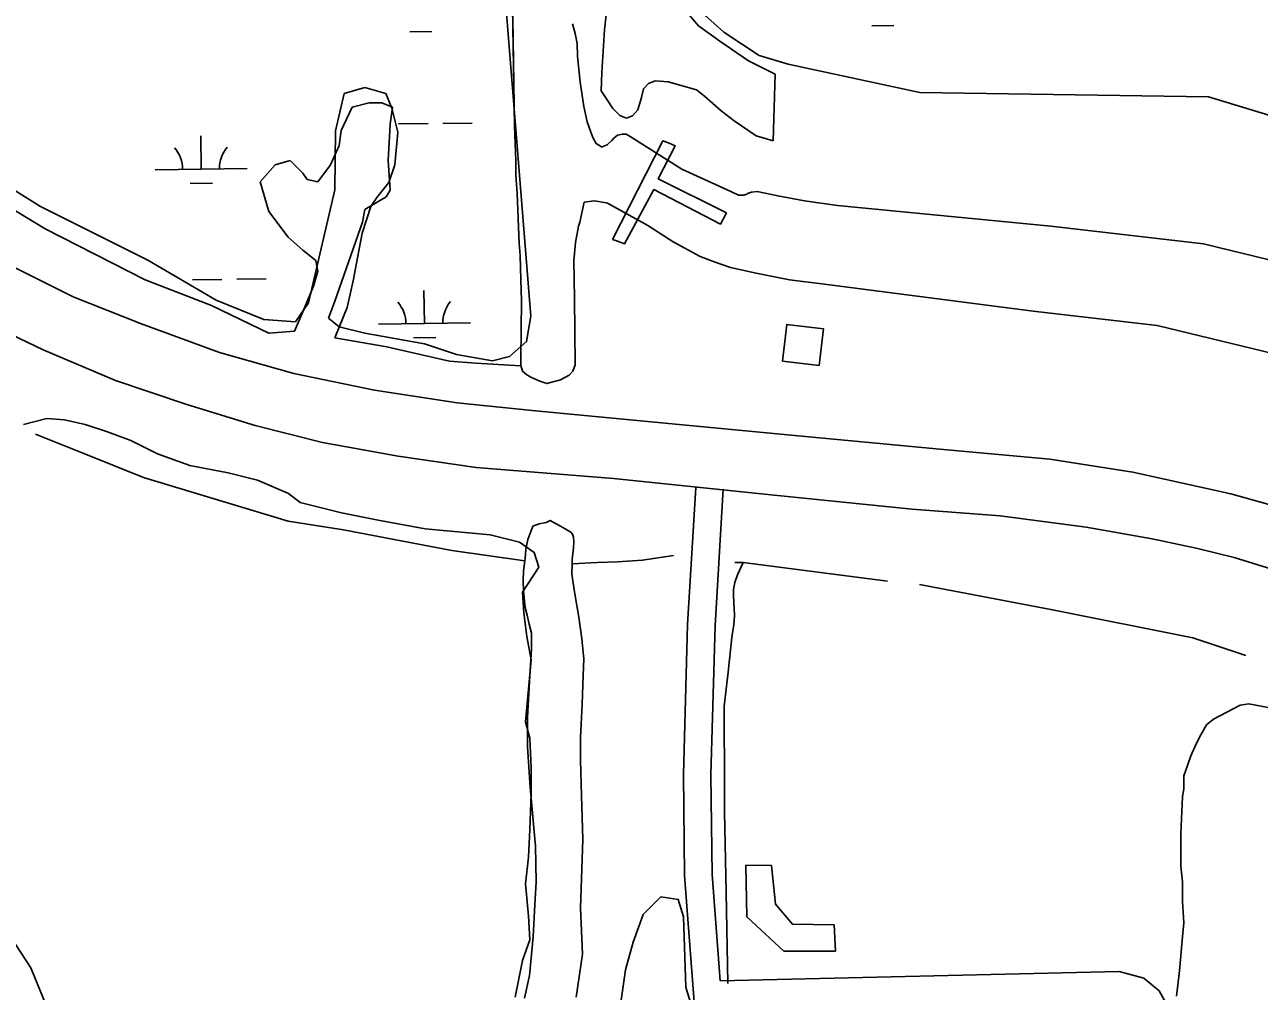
# Model space of a CAD drawing. Extents: x 3715084 to 3753216, y 488173 to 513963.
# Drawn here: x 3742329 to 3743671, y 504015 to 505065 of the extents above; entities that cross this region are included whole.
import ezdxf

# ---------------------------------------------------------------- set-up
doc = ezdxf.new("R2010")
doc.units = 0
for name, color, linetype in [('V-BLDG-OTLN', 7, 'Continuous'), ('V-LEVE-TOET', 7, 'Continuous'), ('V-ROAD-CNTR', 7, 'Continuous'), ('V-SITE-VEGE', 7, 'Continuous'), ('V-TOPO-SHOR', 7, 'Continuous'), ('V-WETL-SWMP', 7, 'Continuous')]:
    doc.layers.add(name, color=color, linetype=linetype)

msp = doc.modelspace()

# ---------------------------------------------------------------- linework, layer by layer
at = {"layer": 'V-BLDG-OTLN'}
for points in [[(3742967.9, 504831.8), (3743022.8, 504938.9), (3743029.6, 504936.2), (3743036.2, 504933.4), (3743017.8, 504897.4), (3743091.8, 504860.6), (3743085.2, 504848.3), (3743013, 504885.8), (3742981, 504826.9), (3742973.4, 504829.7)], [(3743152.6, 504699.6), (3743192.4, 504694.9), (3743197.1, 504734.6), (3743157.3, 504739.3)], [(3743210.1, 504058.6), (3743154, 504058.6), (3743114.1, 504095.7), (3743112.9, 504151.8), (3743140.6, 504151.4), (3743145.1, 504109.5), (3743163.5, 504087.7), (3743208.7, 504086.9)]]:
    msp.add_lwpolyline(points, close=True, dxfattribs=at)
at = {"layer": 'V-LEVE-TOET'}
msp.add_line((3743142.7, 504939), (3743144.7, 505011.1), dxfattribs=at)
for points in [[(3743144.7, 505011.1), (3743115.7, 505025.9), (3743084.7, 505047.1), (3743061.6, 505063.9), (3743046.6, 505081.3), (3743031, 505102.1), (3743019.9, 505129.4), (3743014.7, 505171.8), (3743014.1, 505269.9), (3743018.2, 505415.9), (3743019.5, 505537.5), (3743018, 505698.5), (3743014.5, 505879.3), (3743014.3, 506070.2), (3743014.4, 506225.6), (3743010.5, 506373.1), (3743008.5, 506539.5), (3743006.5, 506707.9), (3743003.9, 506878.8)], [(3742962.7, 505088.9), (3742959.3, 505059.5), (3742956.6, 505013.1), (3742955.8, 504993.2), (3742962.8, 504982.3), (3742968.3, 504973.8), (3742975.8, 504966.4), (3742983.3, 504963.4), (3742986.8, 504965), (3742989.8, 504966), (3742995.7, 504972.5), (3742999.6, 504986), (3743001.6, 504995.4), (3743007, 505001), (3743014.5, 505004), (3743028.4, 505003.1), (3743059.1, 504994.3), (3743068.1, 504987.4), (3743086.1, 504971.6), (3743100.1, 504960.7), (3743124.1, 504944.4), (3743142.7, 504939)]]:
    msp.add_lwpolyline(points, dxfattribs=at)
at = {"layer": 'V-ROAD-CNTR'}
for points in [[(3743711.2, 504535.3), (3743639.8, 504555.2), (3743533.2, 504579), (3743443.2, 504592.8), (3743323.5, 504603.9), (3743143, 504620.7), (3742880.9, 504645.8), (3742799.1, 504654.2), (3742709.4, 504667.8), (3742621.8, 504686), (3742540.9, 504708.9), (3742455.2, 504740.3), (3742381.9, 504769.5), (3742306.2, 504807.4), (3742244, 504842.8), (3742180.6, 504884.8), (3742122.6, 504922.6), (3742054.6, 504978.9), (3742004.8, 505022.9), (3741947, 505082.2)], [(3743684.3, 504473.4), (3743643.4, 504486.1), (3743602.1, 504496.4), (3743554.3, 504506.6), (3743482.5, 504519.2), (3743389, 504531.3), (3743293.4, 504538.7), (3743147.4, 504553.6), (3742969, 504571.8), (3742820, 504583.9), (3742735.2, 504596.3), (3742653, 504611.2), (3742579.7, 504629.6), (3742505.5, 504652.4), (3742428, 504678.3), (3742349.6, 504711.9), (3742279.6, 504745.2)], [(3743058.4, 504562.1), (3743049.4, 504413.5), (3743045, 504250.3), (3743046.3, 504140.5), (3743054.9, 504026.9), (3743060.6, 503951.7), (3743067.4, 503398.7)], [(3743088.4, 504560.3), (3743079.4, 504412.2), (3743075, 504250.1), (3743076.3, 504141.8), (3743085, 504026.3)], [(3743595.1, 502383.4), (3743596, 502419.3), (3743580.9, 503339.8), (3743572.5, 503985.3), (3743569.2, 504002.3), (3743561.9, 504015.3), (3743545.4, 504029), (3743518.5, 504036.4), (3743085, 504026.3)]]:
    msp.add_lwpolyline(points, dxfattribs=at)
at = {"layer": 'V-SITE-VEGE'}
for p, q in [((3742849.3, 505123.6), (3742879.4, 504748.4)), ((3742685, 504975.4), (3742673.4, 504949.9)), ((3742703.5, 504980), (3742685, 504975.4)), ((3742717.4, 504980), (3742703.5, 504980)), ((3742728.9, 504975.4), (3742717.4, 504980)), ((3742726.6, 504956.9), (3742728.9, 504975.4)), ((3742673.4, 504949.9), (3742671.1, 504933.7)), ((3742724.3, 504917.5), (3742726.6, 504956.9)), ((3742671.1, 504933.7), (3742661.8, 504912.9)), ((3742351.7, 504843.4), (3742224.4, 504919.8)), ((3742601.6, 504912.9), (3742585.4, 504894.3)), ((3742617.8, 504917.5), (3742601.6, 504912.9)), ((3742631.7, 504903.6), (3742617.8, 504917.5)), ((3742661.8, 504912.9), (3742647.9, 504894.3)), ((3742726.6, 504885.1), (3742724.3, 504917.5)), ((3742585.4, 504894.3), (3742594.7, 504861.9)), ((3742636.4, 504896.7), (3742631.7, 504903.6)), ((3742647.9, 504894.3), (3742636.4, 504896.7)), ((3742722, 504878.1), (3742726.6, 504885.1)), ((3742698.8, 504864.2), (3742722, 504878.1)), ((3742594.7, 504861.9), (3742615.5, 504834.1)), ((3742696.5, 504850.3), (3742698.8, 504864.2)), ((3742460.4, 504787.8), (3742351.7, 504843.4)), ((3742666.4, 504764.7), (3742696.5, 504850.3)), ((3742615.5, 504834.1), (3742631.7, 504820.2)), ((3742631.7, 504820.2), (3742645.6, 504808.7)), ((3742645.6, 504808.7), (3742647.9, 504797.1)), ((3742532.2, 504760), (3742460.4, 504787.8)), ((3742647.9, 504797.1), (3742643.3, 504780.9)), ((3742643.3, 504780.9), (3742631.7, 504753.1)), ((3742594.7, 504729.9), (3742532.2, 504760)), ((3742659.5, 504746.1), (3742666.4, 504764.7)), ((3742631.7, 504753.1), (3742622.5, 504732.2)), ((3742671.1, 504736.9), (3742659.5, 504746.1)), ((3742879.4, 504748.4), (3742874.7, 504720.7)), ((3742622.5, 504732.2), (3742594.7, 504729.9)), ((3742698.8, 504729.9), (3742671.1, 504736.9)), ((3742763.6, 504718.3), (3742698.8, 504729.9)), ((3742798.4, 504706.8), (3742763.6, 504718.3)), ((3742874.7, 504720.7), (3742856.2, 504704.4)), ((3742837.7, 504699.8), (3742798.4, 504706.8)), ((3742856.2, 504704.4), (3742837.7, 504699.8))]:
    msp.add_line(p, q, dxfattribs=at)
for points in [[(3742328, 504630.8), (3742353.6, 504637.2), (3742372.8, 504635.6), (3742395.2, 504630.8), (3742419.2, 504622.8), (3742444.8, 504613.2), (3742473.6, 504598.8), (3742508.7, 504586), (3742550.3, 504578), (3742582.3, 504570), (3742615.9, 504555.6), (3742628.7, 504546), (3742673.5, 504534.8), (3742713.4, 504526.8), (3742764.6, 504517.2), (3742835, 504510.8), (3742867, 504502.8), (3742883, 504491.6), (3742887.8, 504475.6), (3742870.2, 504448.4), (3742871.8, 504426), (3742875, 504400.4), (3742879.8, 504374.8), (3742873.4, 504307.6), (3742878.2, 504290), (3742879.8, 504258), (3742879.8, 504229.2), (3742878.2, 504190.8), (3742876.6, 504160.4), (3742873.4, 504131.6), (3742876.6, 504096.4), (3742878.2, 504070.8), (3742870.2, 504048.4), (3742862.2, 504008.4)], [(3743580.9, 504009.5), (3743584, 504037.1), (3743587.1, 504074), (3743588.6, 504089.3), (3743587.1, 504112.4), (3743587.1, 504133.9), (3743585.5, 504150.7), (3743585.5, 504167.6), (3743585.5, 504186.1), (3743587.1, 504226), (3743588.6, 504235.2), (3743588.6, 504249), (3743593.2, 504261.3), (3743596.3, 504270.5), (3743602.4, 504284.3), (3743607, 504293.6), (3743613.2, 504304.3), (3743620.9, 504310.5), (3743650, 504325.8), (3743659.3, 504327.3), (3743682.3, 504322.7)], [(3742427.2, 503808.4), (3742441.6, 503813.2), (3742446.4, 503827.6), (3742441.6, 503848.4), (3742424, 503877.2), (3742376, 503942.8), (3742336, 504040.4), (3742248.1, 504174.8)], [(3742976.7, 504000), (3742982.2, 504038.2), (3742990.3, 504068.3), (3743001.3, 504098.3), (3743020.4, 504117.4), (3743039.5, 504114.7), (3743045, 504095.6), (3743047.7, 504019.1), (3743064.1, 503967.2)]]:
    msp.add_lwpolyline(points, dxfattribs=at)
at = {"layer": 'V-TOPO-SHOR'}
for p, q in [((3742862.9, 504901.5), (3742863.1, 504917.1)), ((3743110.1, 504480.6), (3743100.9, 504480.7)), ((3743110.1, 504480.6), (3743266.8, 504460.6))]:
    msp.add_line(p, q, dxfattribs=at)
for points in [[(3742842.5, 506898.5), (3742845.6, 506878.3), (3742848, 506861.5), (3742848.7, 506829.4), (3742851.5, 506670.4), (3742853, 506448.2), (3742854.5, 506334.8), (3742854.4, 506214.1), (3742857.5, 506137.4), (3742858.2, 506029.6), (3742858, 505881), (3742856.5, 505771.3), (3742856.7, 505736.9), (3742856.7, 505698.5), (3742858.8, 505572.8), (3742859.5, 505487.6), (3742857.7, 505344.6), (3742856.9, 505217.3), (3742857.2, 505171.8), (3742858.8, 505127.6), (3742861.6, 504954.9), (3742863.1, 504917.1)], [(3742924.6, 505066.1), (3742927.3, 505055.6), (3742929.5, 505044.5), (3742930.1, 505030.6), (3742932.9, 505002.7), (3742937, 504976.2), (3742940.5, 504959.4), (3742944.5, 504948.4), (3742946.9, 504941.8), (3742950.1, 504935.8), (3742955.9, 504932.4), (3742956.7, 504932.4), (3742962.2, 504934.5), (3742967.2, 504939.3), (3742969.6, 504941.7), (3742973.5, 504944.9), (3742978.7, 504946.2), (3742982.7, 504946), (3742987.2, 504943.6), (3743043.4, 504907.9), (3743096.6, 504883.8), (3743104.8, 504879.9), (3743110.6, 504879.7), (3743114, 504880.8), (3743114.8, 504881.5), (3743119, 504882.9), (3743125, 504883.7), (3743147.7, 504879.1), (3743176.6, 504873.8), (3743212.3, 504868.4)], [(3742866.7, 504827.2), (3742864.4, 504882.1), (3742862.9, 504901.5)], [(3742927.7, 504828.2), (3742931, 504846), (3742932.5, 504850.3), (3742937.2, 504872.3)], [(3742961.2, 504871.3), (3742948.6, 504873.5), (3742937.2, 504872.3)], [(3742961.2, 504871.3), (3742962.4, 504871.2), (3743006.5, 504846.8), (3743033.9, 504829), (3743063.2, 504813.2), (3743079.6, 504807), (3743096.2, 504801.3), (3743124.1, 504794.9), (3743160.4, 504787.7), (3743195.6, 504783.6)], [(3743212.3, 504868.4), (3743444.1, 504846.1), (3743609.9, 504826.8), (3743721.7, 504799.8), (3743868.2, 504753.6), (3743987.7, 504703.5), (3744068.7, 504661.1), (3744141.9, 504607.1), (3744288.4, 504526.1), (3744319.3, 504491.4), (3744392.5, 504425.9), (3744458, 504387.3), (3744500.4, 504368.1), (3744608.4, 504356.5), (3744693.2, 504352.7), (3744909.1, 504333.4), (3745136.5, 504306.4), (3745799.6, 504244.7), (3746674.7, 504171.5), (3747673.2, 504075.1), (3748455.8, 504005.7), (3749288.5, 503928.6), (3750055.6, 503859.2), (3750950, 503778.2)], [(3742888.9, 504677.8), (3742879.9, 504681.7), (3742874.9, 504684.5), (3742870.3, 504688.6), (3742868.4, 504694.8), (3742868.6, 504701.7), (3742869.3, 504765.3), (3742868.4, 504787.7), (3742867.7, 504814.3), (3742866.7, 504827.2)], [(3742888.9, 504677.8), (3742896.7, 504675.1), (3742911.5, 504679.3), (3742920.9, 504684.1), (3742924.8, 504688.5), (3742927.4, 504695.6), (3742926.9, 504768), (3742925.9, 504808.6), (3742927.7, 504828.2)], [(3746713.3, 504090.5), (3745502.8, 504186.9), (3745340.8, 504194.6), (3745313.9, 504175.3), (3745148.1, 504183), (3745132.7, 504202.3), (3745128.8, 504221.6), (3745105.7, 504229.3), (3744774.2, 504264), (3744550.6, 504275.6), (3744488.9, 504271.7), (3744450.3, 504283.3), (3744342.4, 504360.4), (3744242.2, 504441.3), (3744149.6, 504499.1), (3744057.1, 504549.3), (3743918.3, 504626.4), (3743806.5, 504668.8), (3743687, 504707.3), (3743559.8, 504738.2), (3743424.9, 504753.6), (3743195.6, 504783.6)], [(3742341.3, 504620.2), (3742395.4, 504598.4), (3742458.4, 504573.2), (3742531.7, 504551.1), (3742615.7, 504525.6), (3742675.7, 504516.1), (3742793.6, 504493.8), (3742872.8, 504482.6)], [(3742872.5, 504007.5), (3742878, 504031.9), (3742881.9, 504074), (3742883.5, 504108.8), (3742885.2, 504133.7), (3742884.2, 504172.6), (3742878.6, 504236.7), (3742875.8, 504280.5), (3742875.6, 504312.3), (3742877.7, 504351.3), (3742880.1, 504387), (3742880, 504404), (3742877.3, 504413.8), (3742875.2, 504423.4), (3742873.1, 504431.9), (3742871.4, 504449.7), (3742871.1, 504461.6), (3742871.3, 504471.4), (3742872.8, 504482.6), (3742873, 504484.6), (3742874, 504495.2), (3742876, 504505.8), (3742881.3, 504520.2)], [(3742914.2, 504518.9), (3742900.2, 504526.4), (3742896.1, 504524.3), (3742888.5, 504522.9), (3742881.3, 504520.2)], [(3742928.7, 504008.6), (3742935.5, 504055), (3742933.4, 504105.4), (3742935.8, 504179.8), (3742934.5, 504227.5), (3742933.2, 504266.1), (3742933.1, 504290.4), (3742935, 504326.9), (3742936.1, 504357.8), (3742937, 504376.2), (3742934.8, 504397.7), (3742931.3, 504421.2), (3742926.9, 504448.7), (3742923.9, 504468.1), (3742924.2, 504479.2), (3742924.3, 504483.8), (3742925.8, 504496.7), (3742926.1, 504503.3), (3742925.8, 504508.2), (3742924.4, 504511.6), (3742922.9, 504513.5), (3742914.2, 504518.9)], [(3743034.2, 504488.4), (3743000.7, 504483.4), (3742973.5, 504481.4), (3742951.5, 504480.7), (3742924.2, 504479.2)], [(3743093.3, 504023.4), (3743091.6, 504122.4), (3743089.7, 504210.3), (3743089.7, 504258), (3743089.5, 504301.2), (3743089.3, 504324.7), (3743093.8, 504361.7), (3743097.5, 504399.1), (3743098.8, 504407), (3743099.6, 504410.4), (3743100.3, 504417.5), (3743100.5, 504423), (3743100.2, 504431.1), (3743099.7, 504437.4), (3743099.6, 504445), (3743099.6, 504451.5), (3743100.8, 504459.1), (3743103.9, 504467.2), (3743110.1, 504480.6)], [(3743301.5, 504456.7), (3743444.1, 504429.8), (3743598.4, 504398.9), (3743656.2, 504379.6)]]:
    msp.add_lwpolyline(points, dxfattribs=at)
at = {"layer": 'V-WETL-SWMP'}
for p, q in [((3742858.8, 505127.6), (3742861.6, 504954.9)), ((3743089.1, 505056.9), (3743057.3, 505085.3)), ((3742747.7, 505057.4), (3742771.7, 505057.7)), ((3743127.3, 505031.7), (3743089.1, 505056.9)), ((3743249.6, 505063.7), (3743273.6, 505064)), ((3743159, 505022.3), (3743127.3, 505031.7)), ((3743301.9, 504991.2), (3743159, 505022.3)), ((3742676.5, 504990.4), (3742667.2, 504949.6)), ((3742699.1, 504996.9), (3742676.5, 504990.4)), ((3742721.8, 504990.4), (3742699.1, 504996.9)), ((3742728.3, 504974.2), (3742721.8, 504990.4)), ((3743615.5, 504986.5), (3743301.9, 504991.2)), ((3743842.6, 504917.6), (3743615.5, 504986.5)), ((3742346.6, 504867.5), (3742165.5, 504980.7)), ((3742734.7, 504948.4), (3742728.3, 504974.2)), ((3742667.2, 504949.6), (3742666.3, 504885.6)), ((3742731.5, 504912.8), (3742734.7, 504948.4)), ((3742735.6, 504957.2), (3742767.6, 504957.6)), ((3742783.6, 504957.8), (3742815.5, 504958.2)), ((3742861.6, 504954.9), (3742863.1, 504917.1)), ((3742521.1, 504908.1), (3742520.6, 504944.1)), ((3742471.1, 504907.5), (3742571.1, 504908.7)), ((3742725, 504893.4), (3742731.5, 504912.8)), ((3742863.1, 504917.1), (3742862.9, 504901.5)), ((3742509.3, 504892.5), (3742533.3, 504892.8)), ((3742712.1, 504877.2), (3742725, 504893.4)), ((3742862.9, 504901.5), (3742864.4, 504882.1)), ((3742666.3, 504885.6), (3742649.1, 504811)), ((3742864.4, 504882.1), (3742866.7, 504827.2)), ((3742463.1, 504809.3), (3742346.6, 504867.5)), ((3742695.9, 504838.4), (3742705.6, 504867.5)), ((3742705.6, 504867.5), (3742712.1, 504877.2)), ((3742686.2, 504786.7), (3742695.9, 504838.4)), ((3742866.7, 504827.2), (3742867.7, 504814.3)), ((3742867.7, 504814.3), (3742868.4, 504787.7)), ((3742537.6, 504765.9), (3742463.1, 504809.3)), ((3742649.1, 504811), (3742637.6, 504762.7)), ((3742511.7, 504787.9), (3742543.7, 504788.3)), ((3742559.7, 504788.5), (3742591.7, 504788.9)), ((3742679.7, 504757.6), (3742686.2, 504786.7)), ((3742868.4, 504787.7), (3742869.3, 504765.3)), ((3742763.7, 504740.3), (3742763.2, 504776.3)), ((3742589.3, 504744.6), (3742537.6, 504765.9)), ((3742637.6, 504762.7), (3742623.7, 504742.2)), ((3742869.3, 504765.3), (3742868.6, 504701.7)), ((3742623.7, 504742.2), (3742589.3, 504744.6)), ((3742666.4, 504724.9), (3742679.7, 504757.6)), ((3742713.7, 504739.7), (3742813.7, 504741)), ((3742722.9, 504715.1), (3742666.4, 504724.9)), ((3742751.9, 504724.7), (3742775.9, 504725)), ((3742762.3, 504706.1), (3742722.9, 504715.1)), ((3742791, 504699.5), (3742762.3, 504706.1)), ((3742819.7, 504697.1), (3742791, 504699.5)), ((3742868.6, 504694.3), (3742819.7, 504697.1)), ((3742868.6, 504701.7), (3742868.4, 504694.8)), ((3742868.4, 504694.8), (3742868.6, 504694.3))]:
    msp.add_line(p, q, dxfattribs=at)
for centre, start, end in [((3742465.8, 504907.9), 359.9442, 41.4878), ((3742576.3, 504909.3), 139.9442, 181.4878), ((3742708.4, 504740.1), 359.9442, 41.4878), ((3742818.9, 504741.5), 139.9442, 181.4878)]:
    msp.add_arc(centre, 35.2, start, end, dxfattribs=at)

doc.saveas('drawing.dxf')
